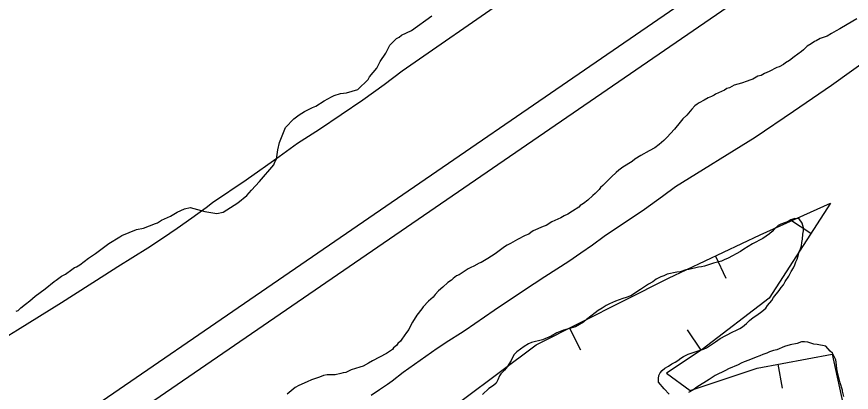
# Model space of a CAD drawing. Extents: x 3177385 to 3215275, y 903885 to 929304.
# Drawn here: x 3195508 to 3196363, y 918808 to 919193 of the extents above; entities that cross this region are included whole.
import ezdxf

# ---------------------------------------------------------------- set-up
doc = ezdxf.new("R2010")
doc.units = 0
for name, color, linetype in [('V-BORW-LINE', 7, 'Continuous'), ('V-LEVE-TOET', 7, 'Continuous'), ('V-SITE-VEGE', 7, 'Continuous'), ('V-SURV-LINE', 7, 'Continuous')]:
    doc.layers.add(name, color=color, linetype=linetype)

msp = doc.modelspace()

# ---------------------------------------------------------------- linework, layer by layer
at = {"layer": 'V-BORW-LINE'}
for p, q in [((3196321.16, 918970.44), (3196300.16, 918984.01)), ((3196223.28, 918947.28), (3196233.95, 918924.67)), ((3196073.95, 918873.46), (3196085.21, 918851.14)), ((3196208.66, 918850.9), (3196194.8, 918871.7)), ((3196287.11, 918836.43), (3196291.64, 918811.84))]:
    msp.add_line(p, q, dxfattribs=at)
for points in [[(3196269.27, 918968.99), (3196341.17, 919001.41)], [(3196341.17, 919001.41), (3196278.39, 918904.27)], [(3196175.38, 918924.67), (3196269.27, 918968.99)], [(3196039.85, 918856.24), (3196175.38, 918924.67)], [(3196278.39, 918904.27), (3196209.65, 918851.56)], [(3195927.6, 918772.14), (3196039.85, 918856.24)], [(3196209.65, 918851.56), (3196173.08, 918827.18)], [(3196266.09, 918832.56), (3196342.83, 918846.68)], [(3196342.83, 918846.68), (3196355.46, 918788.72)], [(3196173.08, 918827.18), (3196197.43, 918809.57)], [(3196197.43, 918809.57), (3196266.09, 918832.56)]]:
    msp.add_lwpolyline(points, dxfattribs=at)
at = {"layer": 'V-LEVE-TOET'}
for points in [[(3195481.43, 918855.34), (3195508.56, 918871.8), (3195553.58, 918899.54), (3195598.15, 918928.02), (3195611.2, 918936.56), (3195611.2, 918936.56), (3195626.71, 918946), (3195642.05, 918955.71), (3195657.22, 918965.68), (3195672.21, 918975.92), (3195687.02, 918986.41), (3195701.65, 918997.16), (3195708.16, 919002.07), (3195708.16, 919002.07), (3195742.58, 919025.43), (3195776.6, 919049.38), (3195795.16, 919062.82), (3195795.16, 919062.82), (3195817.74, 919077.31), (3195840.07, 919092.19), (3195862.13, 919107.45), (3195883.93, 919123.1), (3195902.65, 919137), (3195902.65, 919137), (3196010.13, 919211.97)], [(3196264.16, 919068.98), (3196303.35, 919095.55), (3196342.27, 919122.52), (3196380.92, 919149.89)], [(3195870.83, 918804.86), (3195879.16, 918810.39), (3195887.39, 918816.07), (3195892.31, 918819.56), (3195892.31, 918819.56), (3195903.61, 918828.19), (3195915.07, 918836.62), (3195926.67, 918844.85), (3195938.41, 918852.88), (3195950.28, 918860.71), (3195962.29, 918868.33), (3195967.02, 918871.24), (3195996.7, 918891.92), (3196026.73, 918912.09), (3196048.57, 918926.3), (3196061.02, 918934.12), (3196073.34, 918942.16), (3196085.52, 918950.4), (3196097.56, 918958.85), (3196109.46, 918967.5), (3196112.94, 918970.1), (3196112.94, 918970.1), (3196131.86, 918982.56), (3196150.55, 918995.36), (3196169.01, 919008.47), (3196182.58, 919018.43), (3196182.58, 919018.43), (3196264.16, 919068.98)]]:
    msp.add_lwpolyline(points, dxfattribs=at)
at = {"layer": 'V-SITE-VEGE'}
for points in [[(3195791.72, 919087.94), (3195797.1, 919092.02), (3195802.48, 919095.42), (3195810.56, 919099.51), (3195813.93, 919100.88), (3195822.68, 919106.33), (3195830.08, 919110.42), (3195832.77, 919111.78), (3195839.51, 919113.84), (3195845.59, 919114.55), (3195857.04, 919117.98), (3195867.79, 919128.17), (3195869.13, 919130.87), (3195876.51, 919139.69), (3195879.85, 919146.46), (3195885.88, 919155.27), (3195889.88, 919163.39), (3195896.6, 919170.18), (3195899.3, 919171.54), (3195901.98, 919173.58), (3195912.08, 919178.36), (3195932.94, 919193.32)], [(3196368.29, 919190.32), (3196352.5, 919181.21), (3196350.68, 919180), (3196347.04, 919178.18), (3196342.18, 919175.14), (3196337.93, 919172.71), (3196330.64, 919170.28), (3196326.64, 919167.85), (3196324.64, 919167.04), (3196321.45, 919164.62), (3196317.45, 919162.19), (3196313.46, 919158.56), (3196311.46, 919156.95), (3196307.87, 919154.12), (3196303.87, 919151.29), (3196299.08, 919147.66), (3196295.09, 919145.23), (3196293.09, 919143.62), (3196288.69, 919141.19), (3196286.29, 919140.37), (3196278.29, 919136.32), (3196273.49, 919134.29), (3196270.29, 919132.27), (3196266.69, 919131.45), (3196261.49, 919128.61), (3196258.69, 919127.4), (3196255.88, 919126.58), (3196249.88, 919124.54), (3196242.68, 919122.5), (3196240.28, 919120.88), (3196237.88, 919119.67), (3196235.08, 919118.85), (3196232.68, 919117.24), (3196223.48, 919113.18), (3196221.88, 919111.97), (3196219.48, 919110.75), (3196215.88, 919109.53), (3196211.88, 919107.1)], [(3196211.88, 919107.1), (3196206.68, 919104.27), (3196204.68, 919103.05), (3196202.29, 919101.04), (3196199.1, 919097.81), (3196193.92, 919091.77), (3196189.93, 919087.74), (3196187.14, 919084.52), (3196181.56, 919077.27), (3196173.59, 919068.81), (3196170.4, 919065.58), (3196165.6, 919061.55), (3196161.21, 919058.32), (3196155.61, 919055.08), (3196146.82, 919050.22), (3196140.82, 919046.58), (3196138.03, 919044.16), (3196128.43, 919038.5), (3196124.44, 919035.27), (3196121.65, 919032.85), (3196116.86, 919028.41), (3196108.08, 919019.54), (3196105.69, 919017.52), (3196104.1, 919015.51), (3196100.11, 919011.48), (3196097.71, 919009.46), (3196092.52, 919004.63), (3196088.14, 919000.99), (3196084.94, 918998.97), (3196083.34, 918997.36), (3196076.94, 918993.31), (3196072.15, 918990.08), (3196068.55, 918988.46), (3196064.95, 918986.44), (3196055.75, 918982.38), (3196050.15, 918978.74), (3196046.95, 918977.52), (3196036.55, 918973.05), (3196034.15, 918971.44), (3196032.16, 918969.82), (3196028.56, 918968.2), (3196020.56, 918964.15), (3196013.36, 918960.1), (3196010.16, 918958.48), (3196007.37, 918956.86), (3196000.58, 918951.61), (3195997.78, 918949.59), (3195990.19, 918944.74), (3195983.39, 918940.7), (3195981.39, 918939.88), (3195975.79, 918937.05), (3195972.99, 918935.43), (3195970.19, 918934.21), (3195961, 918928.15), (3195958.2, 918926.93), (3195954.61, 918924.1), (3195953.01, 918922.49), (3195949.42, 918920.07), (3195944.23, 918915.23), (3195939.84, 918911.6), (3195936.25, 918907.97), (3195934.26, 918905.15), (3195929.47, 918901.11), (3195923.89, 918895.07), (3195922.69, 918893.06), (3195917.51, 918886.62), (3195913.14, 918879.38), (3195910.36, 918874.55), (3195909.17, 918872.14), (3195906.78, 918868.92), (3195902, 918862.07), (3195900.81, 918860.06), (3195898.02, 918857.64), (3195896.83, 918855.63), (3195893.63, 918853.21), (3195892.44, 918851.6), (3195886.44, 918847.56), (3195872.05, 918839.86), (3195868.05, 918837.44), (3195862.45, 918834.6), (3195859.25, 918833.38), (3195850.44, 918830.53), (3195844.84, 918828.09), (3195842.04, 918827.68), (3195839.63, 918826.86), (3195834.03, 918825.63), (3195825.61, 918825.58), (3195822, 918824.76), (3195819.6, 918823.95), (3195816.8, 918822.73), (3195809.59, 918820.29), (3195805.2, 918818.26), (3195796.79, 918814.61), (3195792.8, 918812.58), (3195784.81, 918805.72)], [(3195507.18, 918890.66), (3195509.2, 918891.34), (3195511.89, 918894.06), (3195516.59, 918898.14), (3195521.3, 918901.54), (3195526.68, 918906.29), (3195536.77, 918913.77), (3195546.18, 918921.24), (3195548.2, 918922.61), (3195553.58, 918926.68), (3195557.62, 918928.73), (3195564.34, 918933.49), (3195567.03, 918935.53), (3195569.05, 918936.21), (3195572.42, 918938.26), (3195581.16, 918945.06), (3195588.56, 918949.82), (3195602.01, 918960.02), (3195613.45, 918966.83), (3195615.47, 918968.19), (3195630.29, 918974.34), (3195637.71, 918975.73), (3195649.83, 918980.52), (3195651.85, 918981.21), (3195655.89, 918983.93), (3195665.32, 918988.03), (3195672.05, 918992.12), (3195679.46, 918995.53), (3195685.53, 918996.91), (3195700.4, 918992.94), (3195712.56, 918990.98), (3195719.31, 918992.37), (3195734.11, 919001.89), (3195743.52, 919009.37), (3195748.22, 919014.8), (3195756.27, 919023.61), (3195771.04, 919040.57), (3195772.37, 919044.63), (3195773.7, 919046.66), (3195775.01, 919056.12), (3195776.99, 919063.55), (3195780.99, 919073.7), (3195782.99, 919079.11), (3195791.72, 919087.94)], [(3196175.99, 918805.91), (3196170.83, 918811.07), (3196164.98, 918817.94), (3196164.98, 918821.73), (3196165.32, 918824.82), (3196166.7, 918827.57), (3196168.76, 918829.98), (3196171.51, 918832.38), (3196175.29, 918834.45), (3196178.73, 918836.85), (3196182.17, 918838.57), (3196184.92, 918840.29), (3196188.01, 918842.7), (3196190.76, 918844.42), (3196195.58, 918846.83), (3196206.58, 918850.61), (3196211.05, 918851.98), (3196214.14, 918853.36), (3196223.42, 918859.21), (3196228.24, 918862.64), (3196240.61, 918869.18), (3196245.08, 918871.24), (3196248.18, 918872.96), (3196250.93, 918874.68), (3196255.05, 918878.12), (3196258.15, 918881.21), (3196261.93, 918884.31), (3196265.71, 918886.71), (3196270.87, 918890.49), (3196274.99, 918893.93), (3196276.71, 918896.68), (3196281.18, 918901.84), (3196282.9, 918904.94), (3196288.74, 918911.81), (3196290.81, 918914.91), (3196293.21, 918917.66), (3196294.93, 918921.1), (3196298.37, 918926.6), (3196300.77, 918931.41), (3196303.18, 918935.19), (3196304.56, 918938.29), (3196305.59, 918941.38), (3196306.96, 918944.13), (3196308.34, 918948.94), (3196309.03, 918952.04), (3196310.4, 918954.79), (3196311.43, 918957.88), (3196311.77, 918961.32), (3196312.46, 918964.42), (3196312.8, 918969.57), (3196313.49, 918973.01), (3196313.49, 918976.11), (3196312.11, 918980.92), (3196309.02, 918985.39), (3196304.55, 918985.73), (3196300.42, 918984.36), (3196297.68, 918982.64), (3196290.46, 918979.89), (3196287.71, 918978.51), (3196283.93, 918975.07), (3196281.52, 918972.32), (3196278.77, 918969.91), (3196271.89, 918965.1), (3196261.24, 918959.94), (3196252.29, 918954.44), (3196248.86, 918952.04), (3196236.48, 918945.16), (3196232.36, 918943.44), (3196229.61, 918942.06), (3196221.36, 918940), (3196212.07, 918936.9), (3196208.98, 918936.21), (3196205.88, 918935.87), (3196196.26, 918933.47), (3196193.16, 918933.12), (3196187.32, 918931.06), (3196183.88, 918930.72), (3196173.91, 918928.65)], [(3196173.91, 918928.65), (3196170.47, 918926.93), (3196167.38, 918925.9), (3196162.57, 918923.49), (3196159.13, 918920.74), (3196154.66, 918918.34), (3196146.75, 918912.83), (3196136.78, 918906.65), (3196131.97, 918904.93), (3196128.53, 918903.89), (3196120.96, 918901.14), (3196114.78, 918898.39), (3196111.34, 918896.67), (3196107.22, 918893.92), (3196103.09, 918891.51), (3196100.34, 918889.11), (3196091.4, 918882.23), (3196088.31, 918879.48), (3196080.06, 918874.67), (3196067.68, 918871.23), (3196060.8, 918868.48), (3196054.96, 918865.04), (3196046.36, 918861.26), (3196035.02, 918858.85), (3196031.92, 918857.47), (3196027.45, 918854.72), (3196019.89, 918849.22), (3196016.8, 918846.13), (3196014.05, 918840.28), (3196009.92, 918833.75), (3196007.17, 918830.31), (3196003.73, 918826.53), (3196002.36, 918824.47), (3196000.64, 918820.34), (3195998.92, 918816.9), (3195996.17, 918814.49), (3195991.36, 918811.4), (3195984.83, 918805.55)], [(3196299.75, 918856.46), (3196294.25, 918854.74), (3196286.34, 918851.3), (3196282.9, 918850.61), (3196278.78, 918849.24), (3196276.03, 918847.86), (3196271.9, 918846.49), (3196268.81, 918845.12), (3196265.03, 918843.74), (3196257.46, 918840.64), (3196252.65, 918838.92), (3196249.56, 918837.55), (3196246.46, 918835.83), (3196236.83, 918831.7), (3196233.74, 918829.98), (3196223.08, 918824.82), (3196216.89, 918820.7), (3196204.17, 918812.79), (3196200.05, 918809.7), (3196195.92, 918807.63)], [(3196354.76, 918803.52), (3196353.39, 918808.68), (3196353.39, 918809.71), (3196350.98, 918817.27), (3196348.23, 918828.27), (3196347.54, 918831.71), (3196347.2, 918835.84), (3196346.51, 918840.99), (3196343.41, 918847.87), (3196341.01, 918849.93), (3196336.54, 918855.09), (3196327.6, 918856.81), (3196324.16, 918857.15), (3196321.07, 918858.18), (3196317.97, 918858.87), (3196314.53, 918859.21), (3196311.44, 918859.21), (3196306.97, 918857.84), (3196299.75, 918856.46)]]:
    msp.add_lwpolyline(points, dxfattribs=at)
at = {"layer": 'V-SURV-LINE'}
for points in [[(3195508.38, 918739.24), (3197134.91, 919856.19)], [(3197151.89, 919831.46), (3195525.36, 918714.51)]]:
    msp.add_lwpolyline(points, dxfattribs=at)

doc.saveas('drawing.dxf')
